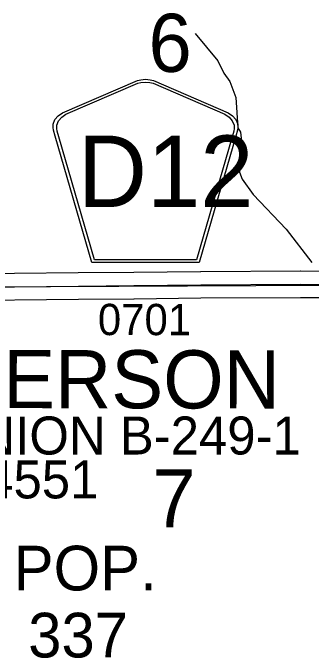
# Model space of a CAD drawing. Extents: x -157.2 to -99.3, y 12.2 to 46.2.
# Drawn here: x -120.156 to -119.49, y 38.59 to 40.033 of the extents above; entities that cross this region are included whole.
import ezdxf

# ---------------------------------------------------------------- set-up
doc = ezdxf.new("R2010")
doc.units = 0
for name, color, linetype in [('tdCoCorpPopTxt', 7, 'Continuous'), ('tdCoCorpTxt', 7, 'Continuous'), ('tdCoHydroRiver', 7, 'Continuous'), ('tdCoSecRdNmbr', 7, 'Continuous'), ('tdCoSecRteBand', 7, 'Continuous'), ('tdCoSecRteCL', 7, 'Continuous'), ('tdCoSectLine', 7, 'Continuous'), ('tdCoSectNmbr', 7, 'Continuous'), ('tdCoShieldCoRteHrd', 7, 'Continuous'), ('tdCoStrucSecCoName', 7, 'Continuous'), ('tdCoStrucSecFHWANum', 7, 'Continuous'), ('tdCoSurfAsphalt', 7, 'Continuous')]:
    doc.layers.add(name, color=color, linetype=linetype)

msp = doc.modelspace()

# ---------------------------------------------------------------- linework, layer by layer
at = {"layer": 'tdCoHydroRiver'}
msp.add_lwpolyline([(-119.7492, 39.9871), (-119.6987, 39.9257), (-119.6853, 39.8985), (-119.6716, 39.8792), (-119.6583, 39.8441), (-119.6539, 39.7761), (-119.6478, 39.7665), (-119.644, 39.7317), (-119.6475, 39.7207), (-119.6503, 39.6766), (-119.6444, 39.6607), (-119.62, 39.6268), (-119.5464, 39.5491), (-119.4884, 39.4749)], dxfattribs=at)
at = {"layer": 'tdCoSecRteBand'}
for points in [[(-120.2962, 39.4489), (-120.0104, 39.4519), (-120.0104, 39.4519), (-120.0104, 39.4519), (-119.8866, 39.4528), (-119.7373, 39.4548), (-119.7371, 39.4548), (-119.737, 39.4548), (-119.5138, 39.4558), (-119.5137, 39.4558), (-119.5136, 39.4558), (-119.3382, 39.4553)], [(-119.3367, 39.3953), (-119.5137, 39.3958), (-119.7366, 39.3948), (-119.8859, 39.3929), (-119.886, 39.3929), (-119.8861, 39.3929), (-120.0098, 39.3919), (-120.2959, 39.3889)]]:
    msp.add_lwpolyline(points, dxfattribs=at)
at = {"layer": 'tdCoSecRteCL'}
msp.add_lwpolyline([(-120.3788, 39.4196), (-120.2962, 39.4189), (-120.0101, 39.4219), (-119.8863, 39.4228), (-119.7369, 39.4248), (-119.5137, 39.4258), (-119.3344, 39.4253), (-119.3074, 39.4247)], dxfattribs=at)
at = {"layer": 'tdCoSectLine'}
msp.add_lwpolyline([(-120.3792, 39.4196), (-119.3078, 39.4247)], dxfattribs=at)
at = {"layer": 'tdCoShieldCoRteHrd'}
for points in [[(-119.9802, 39.4744), (-120.0622, 39.7573), (-120.0661, 39.7705), (-120.0668, 39.7764), (-120.0668, 39.7842), (-120.0625, 39.7945), (-120.0553, 39.803), (-120.0457, 39.8096), (-119.8784, 39.882), (-119.8709, 39.8836), (-119.8605, 39.8845), (-119.8501, 39.8836), (-119.8425, 39.882), (-119.6753, 39.8096), (-119.6657, 39.803), (-119.6584, 39.7945), (-119.6542, 39.7842), (-119.6542, 39.7764), (-119.6549, 39.7705), (-119.6588, 39.7573), (-119.7407, 39.4744)], [(-119.9744, 39.4808), (-120.0541, 39.756), (-120.0578, 39.7687), (-120.0585, 39.7743), (-120.0585, 39.7818), (-120.0545, 39.7917), (-120.0475, 39.7999), (-120.0383, 39.8063), (-119.8777, 39.8757), (-119.8705, 39.8773), (-119.8605, 39.8782), (-119.8505, 39.8773), (-119.8433, 39.8757), (-119.6827, 39.8063), (-119.6735, 39.7999), (-119.6665, 39.7917), (-119.6624, 39.7818), (-119.6624, 39.7743), (-119.6631, 39.7687), (-119.6668, 39.756), (-119.7466, 39.4808)]]:
    msp.add_lwpolyline(points, close=True, dxfattribs=at)
at = {"layer": 'tdCoSurfAsphalt'}
msp.add_lwpolyline([(-120.3788, 39.4196), (-120.2962, 39.4189), (-120.0101, 39.4219), (-119.8863, 39.4228), (-119.7369, 39.4248), (-119.5137, 39.4258), (-119.3344, 39.4253), (-119.3074, 39.4247), (-119.2382, 39.4231), (-119.0868, 39.4189), (-118.9245, 39.414), (-118.8127, 39.4109)], dxfattribs=at)

# ---------------------------------------------------------------- texts
at = {"layer": 'tdCoCorpPopTxt'}
for s, p in [('POP.', (-120.1548, 38.7409)), ('337', (-120.1224, 38.5909))]:
    msp.add_text(s, height=0.1, dxfattribs=at).set_placement(p)
at = {"layer": 'tdCoCorpTxt'}
msp.add_text('PIERSON', height=0.13, rotation=359.9077, dxfattribs=at).set_placement((-120.3426, 39.1491))
at = {"layer": 'tdCoSecRdNmbr'}
msp.add_text('0701', height=0.07, rotation=359.9077, dxfattribs=at).set_placement((-119.9667, 39.3122))
at = {"layer": 'tdCoSectNmbr'}
for s, rotation, p in [('6', 359.9077, (-119.8537, 39.9011)), ('7', 359.9078, (-119.8451, 38.8818))]:
    msp.add_text(s, height=0.13, rotation=rotation, dxfattribs=at).set_placement(p)
at = {"layer": 'tdCoShieldCoRteHrd'}
msp.add_text('D12', height=0.16, dxfattribs=at).set_placement((-120.0115, 39.5987))
at = {"layer": 'tdCoStrucSecCoName'}
msp.add_text('UNION B-249-1', height=0.085, dxfattribs=at).set_placement((-120.3155, 39.045))
at = {"layer": 'tdCoStrucSecFHWANum'}
msp.add_text('354551', height=0.085, dxfattribs=at).set_placement((-120.3448, 38.9468))

doc.saveas('drawing.dxf')
